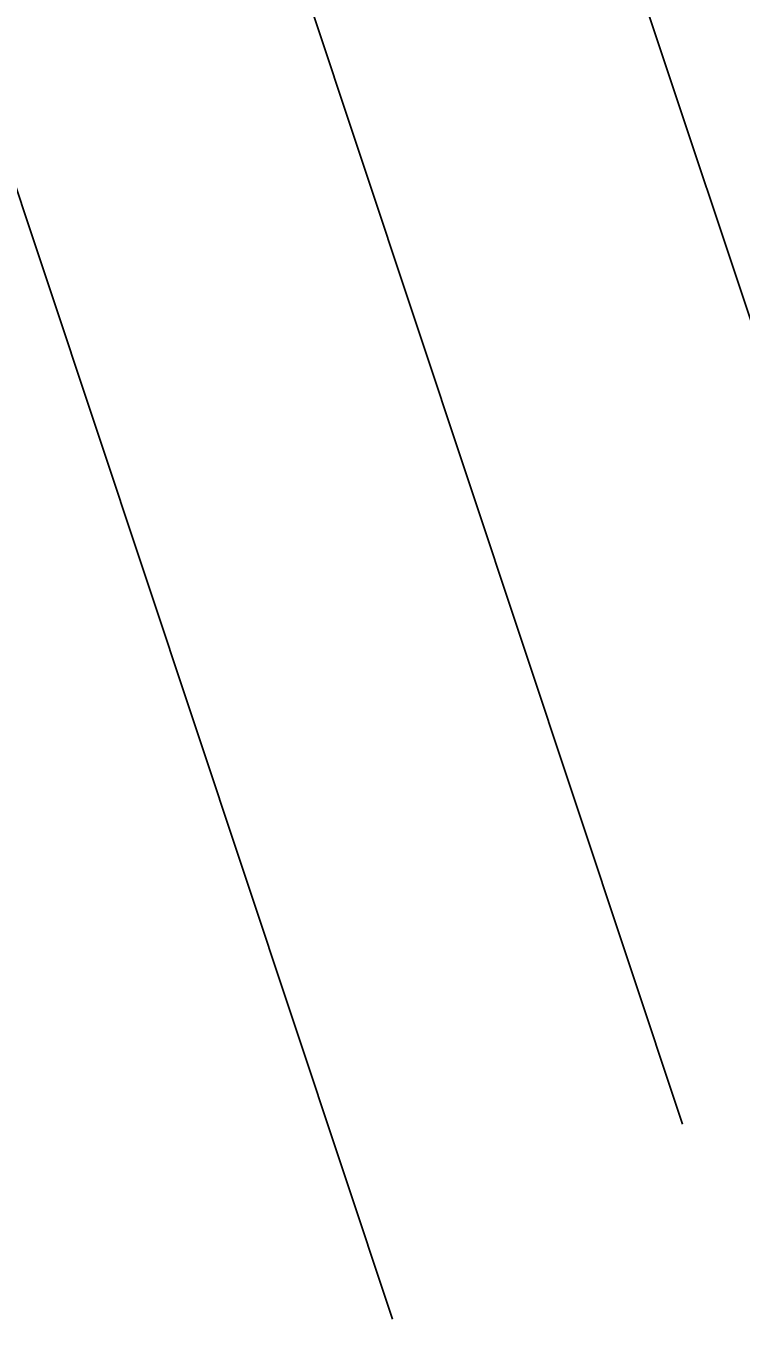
# Model space of a CAD drawing. Extents: x 400935 to 481562, y 415700 to 505362.
# Drawn here: x 402265.6 to 402444.6, y 419362.3 to 419686.1 of the extents above; entities that cross this region are included whole.
import ezdxf

# ---------------------------------------------------------------- set-up
doc = ezdxf.new("R2010")
doc.units = 0
for name, color, linetype in [('Earth Berm Both', 7, 'Continuous'), ('Earth Berm CG', 7, 'Continuous'), ('Earth Berm Final', 7, 'Continuous')]:
    doc.layers.add(name, color=color, linetype=linetype)

msp = doc.modelspace()

# ---------------------------------------------------------------- linework, layer by layer
at = {"layer": 'Earth Berm Both'}
msp.add_line((402285.18, 419846.65), (402429.96, 419411.07), dxfattribs=at)
msp.add_line((402285.18, 419846.65), (402429.96, 419411.07), dxfattribs=at)
msp.add_line((402285.18, 419846.65), (402429.96, 419411.07), dxfattribs=at)
msp.add_line((402285.18, 419846.65), (402429.96, 419411.07), dxfattribs=at)
msp.add_line((402285.18, 419846.65), (402429.96, 419411.07), dxfattribs=at)
msp.add_line((402285.18, 419846.65), (402429.96, 419411.07), dxfattribs=at)
at = {"layer": 'Earth Berm CG'}
msp.add_line((402348.92, 419907.32), (402502.57, 419445.08), dxfattribs=at)
msp.add_line((402348.92, 419907.32), (402502.57, 419445.08), dxfattribs=at)
msp.add_line((402348.92, 419907.32), (402502.57, 419445.08), dxfattribs=at)
msp.add_line((402348.92, 419907.32), (402502.57, 419445.08), dxfattribs=at)
msp.add_line((402348.92, 419907.32), (402502.57, 419445.08), dxfattribs=at)
msp.add_line((402348.92, 419907.32), (402502.57, 419445.08), dxfattribs=at)
at = {"layer": 'Earth Berm Final'}
msp.add_line((402212.56, 419797.83), (402357.35, 419362.25), dxfattribs=at)
msp.add_line((402212.56, 419797.83), (402357.35, 419362.25), dxfattribs=at)
msp.add_line((402212.56, 419797.83), (402357.35, 419362.25), dxfattribs=at)
msp.add_line((402212.56, 419797.83), (402357.35, 419362.25), dxfattribs=at)
msp.add_line((402212.56, 419797.83), (402357.35, 419362.25), dxfattribs=at)
msp.add_line((402212.56, 419797.83), (402357.35, 419362.25), dxfattribs=at)

doc.saveas('drawing.dxf')
